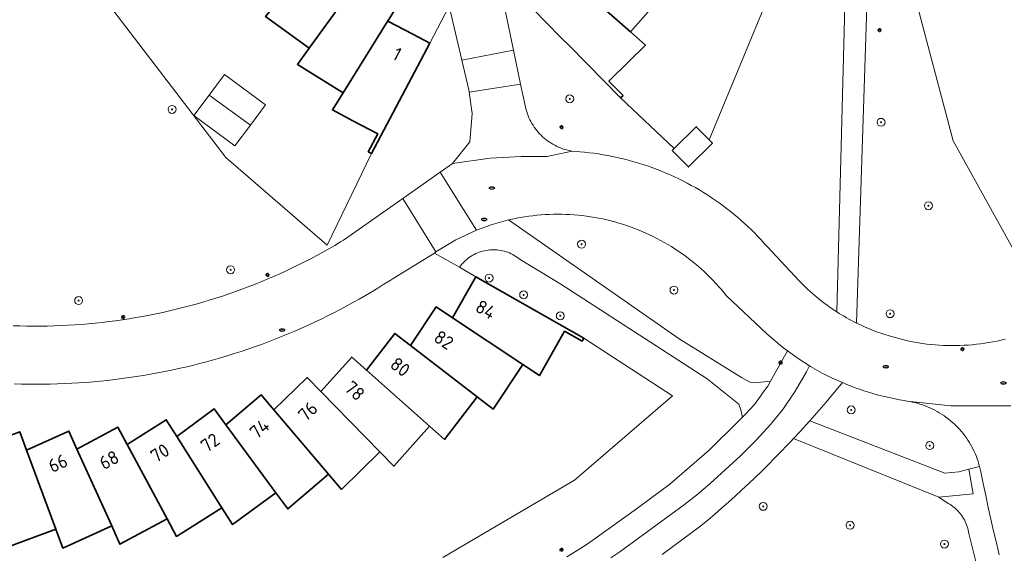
# Model space of a CAD drawing. Header units: metres. Extents: x 152610 to 160096, y 456114 to 462495.
# Tile 535 of 656: x 158278 to 158378, y 460654 to 460707. Entities that reach past the tile are written whole.
import ezdxf
from ezdxf.enums import TextEntityAlignment as Align

# ---------------------------------------------------------------- set-up
doc = ezdxf.new("R2010")
doc.units = ezdxf.units.M
doc.header["$LTSCALE"] = 0.5
doc.layers.get('0').update_dxf_attribs({"linetype": 'CONTINUOUS'})
for name, color, linetype, lineweight in [('B-PV-GR-BEPLANTING_CULTUUR_BOSPLANTSOEN-GV', 251, 'CONTINUOUS', 18), ('B-PV-GR-BOOM-S', 251, 'CONTINUOUS', 25), ('B-PV-IE-MEUBILAIR-S', 251, 'CONTINUOUS', 25), ('B-PV-OG-BEBOUWING-GV', 6, 'CONTINUOUS', 35), ('B-PV-OG-BEBOUWING-T18', 1, 'CONTINUOUS', 18), ('B-PV-OG-BEBOUWING_OVERBOUWING-GV', 251, 'CONTINUOUS', 18), ('B-PV-OG-BEBOUWING_SCHUUR-GV', 251, 'CONTINUOUS', 18), ('B-PV-OG-TERREIN_BEGROEID-GV', 251, 'CONTINUOUS', 18), ('B-PV-VH-GESLOTENVERHARDING_ASFALT-GV', 251, 'CONTINUOUS', 18), ('B-PV-VH-HALFVERHARDING_GRAVEL-GV', 251, 'CONTINUOUS', 18), ('B-PV-VH-OPENVERHARDING_BETONSTRAATSTEEN-GV', 251, 'CONTINUOUS', 18), ('B-PV-VH-OPENVERHARDING_STRAATBAKSTEEN-GV', 251, 'CONTINUOUS', 18)]:
    doc.layers.add(name, color=color, linetype=linetype, lineweight=lineweight)
doc.styles.add('NLCS-ISO', font='NLCS-ISO.ttf')
doc.styles.add('NLCS-ISO-M750-T18', font='NLCS-ISO.ttf', dxfattribs={"height": 1.35})

# ---------------------------------------------------------------- blocks, each defined once
blk = doc.blocks.new('SIE-MEUBILAIR_PAAL_LICHTMAST-SO')
for points in [[(-0.62, 0), (-1, 0)], [(-0.71, 0.71), (-0.44, 0.44)], [(0, 1), (0, 0.62)], [(0.44, 0.44), (0.71, 0.71)], [(1, 0), (0.62, 0)], [(-0.71, -0.71), (-0.44, -0.44)], [(0, -0.62), (0, -1)], [(0.44, -0.44), (0.71, -0.71)]]:
    blk.add_lwpolyline(points)
blk.add_circle((0, 0), 0.5)
blk = doc.blocks.new('SIE-MEUBILAIR_PUT_RIOOLPUT-SO')
blk.add_ellipse((0, 0), major_axis=(1.25, 0), ratio=0.54)
at = {"style": 'NLCS-ISO'}
blk.add_text('ri', height=0.75, dxfattribs=at).set_placement((-0.04, 0.07), align=Align.MIDDLE_CENTER)
blk = doc.blocks.new('SGR-BOOM_GBKN-SO')
at = {"linetype": 'ByBlock', "lineweight": 18}
h = blk.add_hatch(color=0, dxfattribs=at)
h.dxf.hatch_style = 1
edge = h.paths.add_edge_path()
edge.add_arc((0, 0), 0.25, 0, 360)
at = {"color": 0, "linetype": 'ByBlock', "lineweight": 18}
for radius in [2, 0.25]:
    blk.add_circle((0, 0), radius, dxfattribs=at)
at = {"color": 0, "linetype": 'ByBlock', "lineweight": 18, "style": 'NLCS-ISO'}
blk.add_attdef('SOORT', (2.5, 0), '', height=1.5, dxfattribs=at)

msp = doc.modelspace()

# ---------------------------------------------------------------- linework, layer by layer
at = {"layer": 'B-PV-GR-BEPLANTING_CULTUUR_BOSPLANTSOEN-GV', "flags": 128}
for points in [[(158360.647, 460677.888), (158362.535, 460749.999)], [(158365.022, 460749.999), (158362.635, 460676.763)], [(158355.158, 460713.148), (158347.757, 460695.256), (158348.091, 460694.917), (158345.673, 460692.531), (158344.032, 460694.194), (158344.223, 460694.382), (158338.8, 460699.499), (158333.664, 460704.705), (158332.745, 460705.637), (158329.98, 460708.44)], [(158381.536, 460678.702), (158372.391, 460695.173), (158367.819, 460712.464)], [(158326.366, 460712.104), (158327.992, 460704.314), (158328.71, 460700.878), (158329.16, 460698.72), (158329.206, 460698.509), (158329.26, 460698.301), (158329.321, 460698.094), (158329.39, 460697.89), (158329.467, 460697.688), (158329.551, 460697.489), (158329.642, 460697.294), (158329.741, 460697.102), (158329.847, 460696.914), (158329.959, 460696.73), (158330.078, 460696.551), (158330.204, 460696.376), (158330.336, 460696.205), (158330.475, 460696.04), (158330.619, 460695.88), (158330.77, 460695.725), (158330.926, 460695.576), (158331.087, 460695.433), (158331.254, 460695.296), (158331.425, 460695.166), (158331.602, 460695.042), (158331.782, 460694.924), (158331.967, 460694.813), (158332.156, 460694.709), (158332.349, 460694.613), (158332.545, 460694.523), (158332.744, 460694.441), (158332.947, 460694.366), (158333.152, 460694.299), (158333.359, 460694.239), (158333.568, 460694.187), (158333.779, 460694.143), (158333.91, 460694.12), (158334.39, 460694.069), (158334.693, 460694.046), (158335.165, 460694.004), (158335.636, 460693.954), (158336.106, 460693.896), (158336.575, 460693.83), (158337.043, 460693.756), (158337.509, 460693.674), (158337.974, 460693.584), (158338.438, 460693.487), (158338.9, 460693.381), (158339.359, 460693.268), (158339.817, 460693.147), (158340.273, 460693.019), (158340.727, 460692.882), (158341.178, 460692.738), (158341.627, 460692.587), (158342.073, 460692.428), (158342.516, 460692.261), (158342.957, 460692.087), (158343.394, 460691.906), (158343.828, 460691.717), (158344.26, 460691.521), (158344.687, 460691.317), (158345.111, 460691.107), (158345.532, 460690.889), (158345.949, 460690.664), (158346.362, 460690.432), (158346.771, 460690.194), (158347.176, 460689.948), (158347.577, 460689.696), (158347.973, 460689.436), (158348.365, 460689.171), (158348.753, 460688.898), (158349.135, 460688.619), (158349.513, 460688.334), (158349.887, 460688.042), (158350.255, 460687.744), (158350.618, 460687.44), (158350.976, 460687.13), (158351.328, 460686.814), (158351.675, 460686.492), (158352.017, 460686.164), (158352.353, 460685.83), (158352.684, 460685.491), (158353.008, 460685.146), (158353.327, 460684.796), (158353.64, 460684.44), (158356.86, 460681.01)], [(158365.94, 460675.47), (158367.67, 460674.99), (158368.081, 460674.904), (158368.493, 460674.826), (158368.907, 460674.756), (158369.322, 460674.694), (158369.739, 460674.64), (158370.156, 460674.593), (158370.574, 460674.555), (158370.992, 460674.525), (158371.412, 460674.502), (158371.831, 460674.488), (158372.251, 460674.481), (158372.671, 460674.483), (158373.09, 460674.492), (158373.51, 460674.51), (158373.929, 460674.536), (158374.347, 460674.569), (158374.765, 460674.611), (158375.182, 460674.66), (158375.598, 460674.717), (158376.012, 460674.783), (158376.426, 460674.856), (158376.837, 460674.937), (158377.248, 460675.026), (158377.656, 460675.123)]]:
    msp.add_lwpolyline(points, dxfattribs=at)
at = {"layer": 'B-PV-GR-BEPLANTING_CULTUUR_BOSPLANTSOEN-GV'}
for points in [[(158356.86, 460681.01, 0.059767), (158360.647, 460677.888)], [(158362.635, 460676.763, 0.043171), (158365.94, 460675.47)]]:
    msp.add_lwpolyline(points, format="xyb", dxfattribs=at)
at = {"layer": 'B-PV-OG-BEBOUWING-GV', "flags": 128}
for points in [[(158341.772, 460711.459), (158334.991, 460716.644), (158331.89, 460713.124), (158333.39, 460711.803), (158339.794, 460706.163), (158343.381, 460710.232), (158341.773, 460711.462)], [(158313.538, 460713.064), (158309.735, 460715.821), (158304.245, 460709.266), (158302.943, 460707.711), (158307.346, 460704.521), (158312.363, 460711.442)], [(158316.349, 460708.957), (158312.363, 460711.442), (158307.346, 460704.521), (158306.155, 460702.878), (158310.767, 460700.003), (158315.288, 460707.258), (158315.291, 460707.257)], [(158339.794, 460706.163), (158333.39, 460711.803), (158331.359, 460709.8), (158329.98, 460708.44), (158332.745, 460705.637), (158333.664, 460704.705), (158338.8, 460699.499), (158339.056, 460699.751), (158337.633, 460701.194), (158339.642, 460703.173), (158341.314, 460704.824)], [(158315.291, 460707.257), (158315.288, 460707.258), (158310.767, 460700.003), (158309.694, 460698.282), (158311.772, 460697.178), (158314.269, 460695.856), (158313.318, 460694.063), (158313.637, 460693.894), (158319.53, 460705.01), (158317.815, 460705.921)], [(158344.032, 460694.194), (158345.673, 460692.531), (158348.091, 460694.917), (158347.757, 460695.256), (158346.451, 460696.58), (158344.223, 460694.382)], [(158335.086, 460675.244), (158324.19, 460681.44), (158323.233, 460679.76), (158321.828, 460677.285), (158321.827, 460677.282), (158328.918, 460672.567), (158330.601, 460671.447), (158331.76, 460673.484), (158333.151, 460675.932), (158334.909, 460674.932)], [(158321.828, 460677.285), (158320.166, 460678.389), (158317.574, 460674.492), (158324.318, 460669.292), (158325.919, 460668.058), (158328.918, 460672.567), (158321.827, 460677.282)], [(158317.574, 460674.492), (158315.993, 460675.71), (158313.136, 460672.004), (158313.135, 460672.001), (158319.502, 460666.344), (158321.012, 460665.002), (158324.318, 460669.292)], [(158313.136, 460672.004), (158311.644, 460673.329), (158308.534, 460669.831), (158314.489, 460663.741), (158315.902, 460662.295), (158319.502, 460666.344), (158313.135, 460672.001)], [(158308.534, 460669.831), (158307.139, 460671.258), (158303.793, 460667.986), (158309.307, 460661.495), (158310.616, 460659.955), (158314.489, 460663.741)], [(158303.793, 460667.986), (158302.5, 460669.506), (158298.933, 460666.476), (158303.98, 460659.615), (158305.178, 460657.987), (158309.307, 460661.495)], [(158298.933, 460666.476), (158297.751, 460668.083), (158293.981, 460665.309), (158298.537, 460658.113), (158299.618, 460656.405), (158303.98, 460659.615)], [(158293.981, 460665.309), (158292.913, 460666.996), (158288.959, 460664.492), (158293.001, 460656.996), (158293.961, 460655.216), (158298.537, 460658.113)], [(158278.807, 460663.918), (158278.114, 460665.79), (158273.726, 460664.165), (158276.116, 460655.989), (158276.684, 460654.049), (158281.765, 460655.931)], [(158283.893, 460664.028), (158283.07, 460665.846), (158278.807, 460663.918), (158281.765, 460655.931), (158282.467, 460654.036), (158287.401, 460656.267), (158283.89, 460664.027)], [(158288.959, 460664.492), (158288.012, 460666.249), (158283.893, 460664.028), (158283.89, 460664.027), (158287.401, 460656.267), (158288.234, 460654.425), (158293.001, 460656.996)]]:
    msp.add_lwpolyline(points, close=True, dxfattribs=at)
at = {"layer": 'B-PV-OG-BEBOUWING_OVERBOUWING-GV', "flags": 128}
msp.add_lwpolyline([(158297.237, 460699.774), (158301.404, 460696.728), (158302.933, 460698.784), (158298.793, 460701.865)], close=True, dxfattribs=at)
at = {"layer": 'B-PV-OG-BEBOUWING_SCHUUR-GV', "flags": 128}
msp.add_lwpolyline([(158301.404, 460696.728), (158297.237, 460699.774), (158295.707, 460697.718), (158299.847, 460694.637)], close=True, dxfattribs=at)
at = {"layer": 'B-PV-OG-TERREIN_BEGROEID-GV', "flags": 128}
for points in [[(158277.429, 460676.49), (158278.121, 460676.467), (158278.814, 460676.452), (158279.506, 460676.446), (158280.199, 460676.447), (158280.892, 460676.456), (158281.584, 460676.474), (158282.277, 460676.499), (158282.969, 460676.532), (158283.66, 460676.574), (158284.351, 460676.623), (158285.042, 460676.68), (158285.731, 460676.745), (158286.42, 460676.819), (158287.108, 460676.9), (158287.795, 460676.989), (158288.481, 460677.086), (158289.166, 460677.191), (158289.85, 460677.304), (158290.532, 460677.424), (158291.213, 460677.553), (158291.892, 460677.69), (158292.569, 460677.834), (158293.245, 460677.986), (158293.919, 460678.146), (158294.592, 460678.313), (158295.262, 460678.489), (158295.93, 460678.672), (158296.596, 460678.863), (158297.26, 460679.061), (158297.921, 460679.267), (158298.58, 460679.481), (158299.236, 460679.703), (158299.89, 460679.932), (158300.541, 460680.168), (158301.19, 460680.412), (158301.835, 460680.664), (158302.478, 460680.923), (158303.117, 460681.189), (158303.754, 460681.463), (158304.387, 460681.744), (158305.017, 460682.032), (158305.644, 460682.327), (158306.267, 460682.63), (158306.886, 460682.94), (158307.502, 460683.257), (158308.115, 460683.581), (158308.723, 460683.913), (158309.328, 460684.251), (158309.928, 460684.596), (158310.525, 460684.948), (158310.832, 460685.133), (158316.794, 460689.334), (158320.57, 460691.996), (158321.81, 460692.87), (158323.563, 460695.053), (158323.82, 460697.92), (158323.505, 460700.07), (158323.468, 460700.321), (158322.773, 460703.312), (158321.504, 460708.768), (158319.53, 460705.01), (158313.637, 460693.894), (158309.157, 460684.626), (158298.92, 460693.486), (158287.629, 460708.251)], [(158333.378, 460653.158), (158334.408, 460653.793), (158335.43, 460654.442), (158336.477, 460655.16), (158337.559, 460655.959), (158340.666, 460658.166), (158343.768, 460660.498), (158347.751, 460663.939), (158350.714, 460666.851), (158351.124, 460667.255), (158350.971, 460668.01), (158350.756, 460668.554), (158347.568, 460671.133), (158332.77, 460680.681), (158328.672, 460683.168), (158328.529, 460683.283), (158328.381, 460683.392), (158328.229, 460683.494), (158328.072, 460683.59), (158327.912, 460683.679), (158327.747, 460683.76), (158327.58, 460683.834), (158327.409, 460683.901), (158327.235, 460683.961), (158327.059, 460684.012), (158326.881, 460684.056), (158326.701, 460684.093), (158326.52, 460684.121), (158326.337, 460684.142), (158326.154, 460684.154), (158325.971, 460684.159), (158325.788, 460684.155), (158325.604, 460684.144), (158325.422, 460684.124), (158325.24, 460684.097), (158325.06, 460684.062), (158324.882, 460684.019), (158324.706, 460683.968), (158324.532, 460683.909), (158324.361, 460683.843), (158324.192, 460683.77), (158324.028, 460683.689), (158323.866, 460683.602), (158323.709, 460683.507), (158323.556, 460683.405), (158323.408, 460683.297), (158323.264, 460683.183), (158323.126, 460683.062), (158322.993, 460682.936), (158322.866, 460682.804), (158322.744, 460682.666), (158322.629, 460682.524), (158322.527, 460682.386), (158324.19, 460681.44), (158335.086, 460675.244), (158344.067, 460669.411), (158334.151, 460660.886), (158320.858, 460653.071)], [(158377.412, 460641.778), (158373.984, 460655.503), (158373.955, 460655.683), (158373.918, 460655.861), (158373.873, 460656.038), (158373.82, 460656.212), (158373.76, 460656.384), (158373.693, 460656.553), (158373.618, 460656.719), (158373.536, 460656.881), (158373.446, 460657.04), (158373.35, 460657.195), (158373.247, 460657.345), (158373.138, 460657.49), (158373.022, 460657.631), (158372.901, 460657.766), (158372.773, 460657.896), (158372.64, 460658.021), (158372.501, 460658.139), (158372.358, 460658.251), (158372.21, 460658.357), (158372.057, 460658.456), (158371.9, 460658.548), (158370.963, 460659.167), (158356.284, 460665.096), (158355.996, 460664.788), (158355.65, 460664.424), (158355.011, 460663.762), (158354.367, 460663.106), (158353.718, 460662.455), (158353.062, 460661.81), (158352.401, 460661.171), (158351.734, 460660.537), (158351.063, 460659.909), (158350.385, 460659.288), (158349.702, 460658.672), (158349.014, 460658.062), (158348.321, 460657.458), (158347.622, 460656.86), (158346.918, 460656.268), (158343.015, 460653.398)]]:
    msp.add_lwpolyline(points, dxfattribs=at)
for points in [[(158355.658, 460673.966), (158355.17, 460674.318), (158353.578, 460675.67), (158349.522, 460679.5), (158349.259, 460679.825), (158348.99, 460680.144), (158348.715, 460680.458), (158348.435, 460680.767), (158348.148, 460681.071), (158347.855, 460681.369), (158347.557, 460681.661), (158347.253, 460681.948), (158346.944, 460682.228), (158346.63, 460682.503), (158346.31, 460682.771), (158345.985, 460683.034), (158345.655, 460683.29), (158345.321, 460683.54), (158344.981, 460683.783), (158344.637, 460684.02), (158344.289, 460684.25), (158343.936, 460684.474), (158343.579, 460684.69), (158343.218, 460684.9), (158342.853, 460685.103), (158342.484, 460685.299), (158342.112, 460685.488), (158341.736, 460685.669), (158341.356, 460685.843), (158340.973, 460686.01), (158340.588, 460686.17), (158340.199, 460686.322), (158339.807, 460686.467), (158339.413, 460686.604), (158339.016, 460686.734), (158338.616, 460686.856), (158338.215, 460686.97), (158337.811, 460687.076), (158337.405, 460687.175), (158336.998, 460687.266), (158336.589, 460687.35), (158336.178, 460687.425), (158335.766, 460687.492), (158335.352, 460687.552), (158334.938, 460687.604), (158334.523, 460687.647), (158334.107, 460687.683), (158333.69, 460687.711), (158333.273, 460687.731), (158332.856, 460687.742), (158332.438, 460687.746), (158332.021, 460687.742), (158331.603, 460687.73), (158331.186, 460687.71), (158330.769, 460687.681), (158330.353, 460687.645), (158329.938, 460687.601), (158329.524, 460687.549), (158329.111, 460687.489), (158328.699, 460687.421), (158328.288, 460687.345), (158327.879, 460687.262), (158327.479, 460687.172), (158344.719, 460675.182), (158351.02, 460671.248), (158351.558, 460670.942), (158351.951, 460670.762), (158352.336, 460670.729), (158353.949, 460670.875)], [(158357.937, 460666.895), (158371.555, 460661.597), (158372.986, 460661.749), (158373.977, 460661.994), (158375.079, 460662.266), (158375.008, 460662.524), (158374.929, 460662.781), (158374.842, 460663.034), (158374.748, 460663.285), (158374.646, 460663.533), (158374.537, 460663.778), (158374.421, 460664.02), (158374.298, 460664.258), (158374.167, 460664.492), (158374.03, 460664.722), (158373.886, 460664.948), (158373.735, 460665.17), (158373.577, 460665.387), (158373.413, 460665.599), (158373.243, 460665.807), (158373.067, 460666.009), (158372.885, 460666.205), (158372.697, 460666.397), (158372.504, 460666.582), (158372.305, 460666.762), (158372.1, 460666.935), (158371.891, 460667.103), (158371.677, 460667.264), (158371.458, 460667.419), (158371.234, 460667.567), (158371.007, 460667.708), (158370.775, 460667.843), (158370.539, 460667.97), (158370.299, 460668.091), (158370.056, 460668.204), (158369.81, 460668.31), (158369.561, 460668.408), (158369.309, 460668.499), (158369.054, 460668.583), (158368.797, 460668.659), (158368.537, 460668.727), (158368.276, 460668.787), (158368.013, 460668.84), (158367.749, 460668.885), (158367.733, 460668.887), (158367.444, 460668.933), (158366.987, 460669.012), (158366.531, 460669.098), (158366.077, 460669.193), (158365.625, 460669.295), (158365.174, 460669.406), (158364.726, 460669.524), (158364.28, 460669.649), (158363.835, 460669.783), (158363.394, 460669.924), (158362.955, 460670.072), (158362.518, 460670.229), (158362.084, 460670.392), (158361.653, 460670.563), (158361.225, 460670.742), (158359.587, 460668.778)]]:
    msp.add_lwpolyline(points, close=True, dxfattribs=at)
at = {"layer": 'B-PV-VH-GESLOTENVERHARDING_ASFALT-GV', "flags": 128}
for points in [[(158337.809, 460653.042), (158338.733, 460653.662), (158345.27, 460658.443), (158346.634, 460659.513), (158347.872, 460660.553), (158350.91, 460663.353), (158352.489, 460664.934), (158353.952, 460666.522), (158355.181, 460668.03), (158355.613, 460668.643), (158356.032, 460669.264), (158356.437, 460669.895), (158356.829, 460670.534), (158357.207, 460671.181), (158357.572, 460671.837), (158357.898, 460672.445), (158356.863, 460673.096), (158355.658, 460673.966), (158353.949, 460670.875), (158353.681, 460670.39), (158353.122, 460669.633), (158353.104, 460669.609), (158352.319, 460668.547), (158351.432, 460667.558), (158351.124, 460667.255), (158350.714, 460666.851), (158347.751, 460663.939), (158343.768, 460660.498), (158340.666, 460658.166), (158337.559, 460655.959), (158336.477, 460655.16), (158335.43, 460654.442), (158334.408, 460653.793), (158333.378, 460653.158)], [(158343.015, 460653.398), (158346.918, 460656.268), (158347.622, 460656.86), (158348.321, 460657.458), (158349.014, 460658.062), (158349.702, 460658.672), (158350.385, 460659.288), (158351.063, 460659.909), (158351.734, 460660.537), (158352.401, 460661.171), (158353.062, 460661.81), (158353.718, 460662.455), (158354.367, 460663.106), (158355.011, 460663.762), (158355.65, 460664.424), (158355.996, 460664.788), (158356.284, 460665.096), (158356.955, 460665.815), (158357.901, 460666.854), (158357.937, 460666.895), (158359.587, 460668.778), (158361.225, 460670.742), (158360.195, 460671.205), (158359.187, 460671.714), (158358.008, 460672.376), (158357.898, 460672.445), (158357.572, 460671.837), (158357.207, 460671.181), (158356.829, 460670.534), (158356.437, 460669.895), (158356.032, 460669.264), (158355.613, 460668.643), (158355.181, 460668.03), (158353.952, 460666.522), (158352.489, 460664.934), (158350.91, 460663.353), (158347.872, 460660.553), (158346.634, 460659.513), (158345.27, 460658.443), (158338.733, 460653.662), (158337.809, 460653.042)], [(158377.061, 460653.362), (158376.771, 460654.555), (158376.489, 460655.75), (158376.215, 460656.947), (158375.949, 460658.145), (158375.69, 460659.345), (158375.44, 460660.547), (158375.197, 460661.751), (158375.141, 460662.009), (158375.079, 460662.266), (158373.977, 460661.994), (158374.423, 460659.511), (158370.963, 460659.167), (158371.9, 460658.548), (158372.057, 460658.456), (158372.21, 460658.357), (158372.358, 460658.251), (158372.501, 460658.139), (158372.64, 460658.021), (158372.773, 460657.896), (158372.901, 460657.766), (158373.022, 460657.631), (158373.138, 460657.49), (158373.247, 460657.345), (158373.35, 460657.195), (158373.446, 460657.04), (158373.536, 460656.881), (158373.618, 460656.719), (158373.693, 460656.553), (158373.76, 460656.384), (158373.82, 460656.212), (158373.873, 460656.038), (158373.918, 460655.861), (158373.955, 460655.683), (158373.984, 460655.503), (158377.412, 460641.778)]]:
    msp.add_lwpolyline(points, dxfattribs=at)
msp.add_lwpolyline([(158356.284, 460665.096), (158370.963, 460659.167), (158374.423, 460659.511), (158373.977, 460661.994), (158372.986, 460661.749), (158371.555, 460661.597), (158357.937, 460666.895), (158357.901, 460666.854), (158356.955, 460665.815)], close=True, dxfattribs=at)
at = {"layer": 'B-PV-VH-HALFVERHARDING_GRAVEL-GV', "flags": 128}
for points in [[(158362.535, 460749.999), (158360.647, 460677.888)], [(158362.635, 460676.763), (158365.022, 460749.999)]]:
    msp.add_lwpolyline(points, dxfattribs=at)
at = {"layer": 'B-PV-VH-HALFVERHARDING_GRAVEL-GV'}
msp.add_lwpolyline([(158360.647, 460677.888, 0.027855), (158362.635, 460676.763)], format="xyb", dxfattribs=at)
at = {"layer": 'B-PV-VH-OPENVERHARDING_BETONSTRAATSTEEN-GV', "flags": 128}
msp.add_lwpolyline([(158321.504, 460708.768), (158322.773, 460703.312), (158327.992, 460704.314), (158326.366, 460712.104)], dxfattribs=at)
for points in [[(158328.71, 460700.878), (158327.992, 460704.314), (158322.773, 460703.312), (158323.468, 460700.321), (158323.505, 460700.07)], [(158329.16, 460698.72), (158328.71, 460700.878), (158323.505, 460700.07), (158323.82, 460697.92), (158323.563, 460695.053), (158321.81, 460692.87), (158325.62, 460693.402), (158328.778, 460693.582), (158331.344, 460693.582), (158333.91, 460694.12), (158333.779, 460694.143), (158333.568, 460694.187), (158333.359, 460694.239), (158333.152, 460694.299), (158332.947, 460694.366), (158332.744, 460694.441), (158332.545, 460694.523), (158332.349, 460694.613), (158332.156, 460694.709), (158331.967, 460694.813), (158331.782, 460694.924), (158331.602, 460695.042), (158331.425, 460695.166), (158331.254, 460695.296), (158331.087, 460695.433), (158330.926, 460695.576), (158330.77, 460695.725), (158330.619, 460695.88), (158330.475, 460696.04), (158330.336, 460696.205), (158330.204, 460696.376), (158330.078, 460696.551), (158329.959, 460696.73), (158329.847, 460696.914), (158329.741, 460697.102), (158329.642, 460697.294), (158329.551, 460697.489), (158329.467, 460697.688), (158329.39, 460697.89), (158329.321, 460698.094), (158329.26, 460698.301), (158329.206, 460698.509)], [(158322.38, 460689.123), (158320.57, 460691.996), (158316.794, 460689.334), (158320.153, 460683.937), (158322.147, 460685.149), (158324.258, 460686.143)], [(158320.153, 460683.937), (158319.993, 460683.827), (158322.527, 460682.386), (158322.629, 460682.524), (158322.744, 460682.666), (158322.866, 460682.804), (158322.993, 460682.936), (158323.126, 460683.062), (158323.264, 460683.183), (158323.408, 460683.297), (158323.556, 460683.405), (158323.709, 460683.507), (158323.866, 460683.602), (158324.028, 460683.689), (158324.192, 460683.77), (158324.361, 460683.843), (158324.532, 460683.909), (158324.706, 460683.968), (158324.882, 460684.019), (158325.06, 460684.062), (158325.24, 460684.097), (158325.422, 460684.124), (158325.604, 460684.144), (158325.788, 460684.155), (158325.971, 460684.159), (158326.154, 460684.154), (158326.337, 460684.142), (158326.52, 460684.121), (158326.701, 460684.093), (158326.881, 460684.056), (158327.059, 460684.012), (158327.235, 460683.961), (158327.409, 460683.901), (158327.58, 460683.834), (158327.747, 460683.76), (158327.912, 460683.679), (158328.072, 460683.59), (158328.229, 460683.494), (158328.381, 460683.392), (158328.529, 460683.283), (158328.672, 460683.168), (158332.77, 460680.681), (158347.568, 460671.133), (158350.756, 460668.554), (158350.971, 460668.01), (158351.124, 460667.255), (158351.432, 460667.558), (158352.319, 460668.547), (158353.104, 460669.609), (158353.122, 460669.633), (158353.681, 460670.39), (158353.949, 460670.875), (158352.336, 460670.729), (158351.951, 460670.762), (158351.558, 460670.942), (158351.02, 460671.248), (158344.719, 460675.182), (158327.479, 460687.172), (158325.849, 460686.72), (158324.258, 460686.143), (158322.147, 460685.149)]]:
    msp.add_lwpolyline(points, close=True, dxfattribs=at)
at = {"layer": 'B-PV-VH-OPENVERHARDING_STRAATBAKSTEEN-GV', "flags": 128}
for points in [[(158356.86, 460681.01), (158353.64, 460684.44), (158353.327, 460684.796), (158353.008, 460685.146), (158352.684, 460685.491), (158352.353, 460685.83), (158352.017, 460686.164), (158351.675, 460686.492), (158351.328, 460686.814), (158350.976, 460687.13), (158350.618, 460687.44), (158350.255, 460687.744), (158349.887, 460688.042), (158349.513, 460688.334), (158349.135, 460688.619), (158348.753, 460688.898), (158348.365, 460689.171), (158347.973, 460689.436), (158347.577, 460689.696), (158347.176, 460689.948), (158346.771, 460690.194), (158346.362, 460690.432), (158345.949, 460690.664), (158345.532, 460690.889), (158345.111, 460691.107), (158344.687, 460691.317), (158344.26, 460691.521), (158343.828, 460691.717), (158343.394, 460691.906), (158342.957, 460692.087), (158342.516, 460692.261), (158342.073, 460692.428), (158341.627, 460692.587), (158341.178, 460692.738), (158340.727, 460692.882), (158340.273, 460693.019), (158339.817, 460693.147), (158339.359, 460693.268), (158338.9, 460693.381), (158338.438, 460693.487), (158337.974, 460693.584), (158337.509, 460693.674), (158337.043, 460693.756), (158336.575, 460693.83), (158336.106, 460693.896), (158335.636, 460693.954), (158335.165, 460694.004), (158334.693, 460694.046), (158334.39, 460694.069), (158333.91, 460694.12), (158331.344, 460693.582), (158328.778, 460693.582), (158325.62, 460693.402), (158321.81, 460692.87), (158320.57, 460691.996), (158322.38, 460689.123), (158324.258, 460686.143), (158325.849, 460686.72), (158327.479, 460687.172), (158327.879, 460687.262), (158328.288, 460687.345), (158328.699, 460687.421), (158329.111, 460687.489), (158329.524, 460687.549), (158329.938, 460687.601), (158330.353, 460687.645), (158330.769, 460687.681), (158331.186, 460687.71), (158331.603, 460687.73), (158332.021, 460687.742), (158332.438, 460687.746), (158332.856, 460687.742), (158333.273, 460687.731), (158333.69, 460687.711), (158334.107, 460687.683), (158334.523, 460687.647), (158334.938, 460687.604), (158335.352, 460687.552), (158335.766, 460687.492), (158336.178, 460687.425), (158336.589, 460687.35), (158336.998, 460687.266), (158337.405, 460687.175), (158337.811, 460687.076), (158338.215, 460686.97), (158338.616, 460686.856), (158339.016, 460686.734), (158339.413, 460686.604), (158339.807, 460686.467), (158340.199, 460686.322), (158340.588, 460686.17), (158340.973, 460686.01), (158341.356, 460685.843), (158341.736, 460685.669), (158342.112, 460685.488), (158342.484, 460685.299), (158342.853, 460685.103), (158343.218, 460684.9), (158343.579, 460684.69), (158343.936, 460684.474), (158344.289, 460684.25), (158344.637, 460684.02), (158344.981, 460683.783), (158345.321, 460683.54), (158345.655, 460683.29), (158345.985, 460683.034), (158346.31, 460682.771), (158346.63, 460682.503), (158346.944, 460682.228), (158347.253, 460681.948), (158347.557, 460681.661), (158347.855, 460681.369), (158348.148, 460681.071), (158348.435, 460680.767), (158348.715, 460680.458), (158348.99, 460680.144), (158349.259, 460679.825), (158349.522, 460679.5), (158353.578, 460675.67), (158355.17, 460674.318), (158355.658, 460673.966), (158356.863, 460673.096), (158357.898, 460672.445), (158358.008, 460672.376), (158359.187, 460671.714), (158360.195, 460671.205), (158361.225, 460670.742), (158361.653, 460670.563), (158362.084, 460670.392), (158362.518, 460670.229), (158362.955, 460670.072), (158363.394, 460669.924), (158363.835, 460669.783), (158364.28, 460669.649), (158364.726, 460669.524), (158365.174, 460669.406), (158365.625, 460669.295), (158366.077, 460669.193), (158366.531, 460669.098), (158366.987, 460669.012), (158367.444, 460668.933), (158367.733, 460668.887), (158367.749, 460668.885)], [(158277.555, 460670.619), (158278.281, 460670.598), (158279.008, 460670.585), (158279.735, 460670.58), (158280.462, 460670.583), (158281.189, 460670.595), (158281.916, 460670.614), (158282.642, 460670.641), (158283.368, 460670.676), (158284.094, 460670.719), (158284.819, 460670.77), (158285.544, 460670.83), (158286.267, 460670.897), (158286.991, 460670.972), (158287.713, 460671.055), (158288.434, 460671.146), (158289.154, 460671.245), (158289.873, 460671.351), (158290.591, 460671.466), (158291.308, 460671.589), (158292.023, 460671.719), (158292.737, 460671.858), (158293.449, 460672.004), (158294.159, 460672.158), (158294.868, 460672.32), (158295.575, 460672.489), (158296.28, 460672.667), (158296.983, 460672.852), (158297.684, 460673.045), (158298.382, 460673.245), (158299.079, 460673.453), (158299.773, 460673.669), (158300.465, 460673.893), (158301.154, 460674.124), (158301.841, 460674.363), (158302.525, 460674.609), (158303.206, 460674.863), (158303.884, 460675.124), (158304.56, 460675.392), (158305.232, 460675.668), (158305.902, 460675.952), (158306.568, 460676.243), (158307.231, 460676.541), (158307.891, 460676.846), (158308.547, 460677.159), (158309.2, 460677.479), (158309.849, 460677.806), (158310.495, 460678.14), (158311.137, 460678.481), (158311.775, 460678.83), (158312.409, 460679.185), (158313.039, 460679.547), (158313.666, 460679.916), (158314.288, 460680.292), (158314.906, 460680.675), (158315.519, 460681.065), (158315.837, 460681.27), (158319.993, 460683.827), (158320.153, 460683.937), (158316.794, 460689.334), (158310.832, 460685.133), (158310.525, 460684.948), (158309.928, 460684.596), (158309.328, 460684.251), (158308.723, 460683.913), (158308.115, 460683.581), (158307.502, 460683.257), (158306.886, 460682.94), (158306.267, 460682.63), (158305.644, 460682.327), (158305.017, 460682.032), (158304.387, 460681.744), (158303.754, 460681.463), (158303.117, 460681.189), (158302.478, 460680.923), (158301.835, 460680.664), (158301.19, 460680.412), (158300.541, 460680.168), (158299.89, 460679.932), (158299.236, 460679.703), (158298.58, 460679.481), (158297.921, 460679.267), (158297.26, 460679.061), (158296.596, 460678.863), (158295.93, 460678.672), (158295.262, 460678.489), (158294.592, 460678.313), (158293.919, 460678.146), (158293.245, 460677.986), (158292.569, 460677.834), (158291.892, 460677.69), (158291.213, 460677.553), (158290.532, 460677.424), (158289.85, 460677.304), (158289.166, 460677.191), (158288.481, 460677.086), (158287.795, 460676.989), (158287.108, 460676.9), (158286.42, 460676.819), (158285.731, 460676.745), (158285.042, 460676.68), (158284.351, 460676.623), (158283.66, 460676.574), (158282.969, 460676.532), (158282.277, 460676.499), (158281.584, 460676.474), (158280.892, 460676.456), (158280.199, 460676.447), (158279.506, 460676.446), (158278.814, 460676.452), (158278.121, 460676.467), (158277.429, 460676.49)], [(158377.656, 460675.123), (158377.248, 460675.026), (158376.837, 460674.937), (158376.426, 460674.856), (158376.012, 460674.783), (158375.598, 460674.717), (158375.182, 460674.66), (158374.765, 460674.611), (158374.347, 460674.569), (158373.929, 460674.536), (158373.51, 460674.51), (158373.09, 460674.492), (158372.671, 460674.483), (158372.251, 460674.481), (158371.831, 460674.488), (158371.412, 460674.502), (158370.992, 460674.525), (158370.574, 460674.555), (158370.156, 460674.593), (158369.739, 460674.64), (158369.322, 460674.694), (158368.907, 460674.756), (158368.493, 460674.826), (158368.081, 460674.904), (158367.67, 460674.99), (158365.94, 460675.47)], [(158378.234, 460668.385), (158375.47, 460668.385), (158372.154, 460668.385), (158367.749, 460668.885), (158368.013, 460668.84), (158368.276, 460668.787), (158368.537, 460668.727), (158368.797, 460668.659), (158369.054, 460668.583), (158369.309, 460668.499), (158369.561, 460668.408), (158369.81, 460668.31), (158370.056, 460668.204), (158370.299, 460668.091), (158370.539, 460667.97), (158370.775, 460667.843), (158371.007, 460667.708), (158371.234, 460667.567), (158371.458, 460667.419), (158371.677, 460667.264), (158371.891, 460667.103), (158372.1, 460666.935), (158372.305, 460666.762), (158372.504, 460666.582), (158372.697, 460666.397), (158372.885, 460666.205), (158373.067, 460666.009), (158373.243, 460665.807), (158373.413, 460665.599), (158373.577, 460665.387), (158373.735, 460665.17), (158373.886, 460664.948), (158374.03, 460664.722), (158374.167, 460664.492), (158374.298, 460664.258), (158374.421, 460664.02), (158374.537, 460663.778), (158374.646, 460663.533), (158374.748, 460663.285), (158374.842, 460663.034), (158374.929, 460662.781), (158375.008, 460662.524), (158375.079, 460662.266), (158375.141, 460662.009), (158375.197, 460661.751), (158375.44, 460660.547), (158375.69, 460659.345), (158375.949, 460658.145), (158376.215, 460656.947), (158376.489, 460655.75), (158376.771, 460654.555), (158377.061, 460653.362)], [(158367.749, 460668.885), (158372.154, 460668.385), (158375.47, 460668.385), (158378.234, 460668.385)]]:
    msp.add_lwpolyline(points, dxfattribs=at)
at = {"layer": 'B-PV-VH-OPENVERHARDING_STRAATBAKSTEEN-GV'}
for points in [[(158360.647, 460677.888, -0.059767), (158356.86, 460681.01)], [(158362.635, 460676.763, -0.027855), (158360.647, 460677.888)], [(158365.94, 460675.47, -0.043171), (158362.635, 460676.763)]]:
    msp.add_lwpolyline(points, format="xyb", dxfattribs=at)

# ---------------------------------------------------------------- block references
at = {"layer": 'B-PV-GR-BOOM-S', "xscale": 0.2, "yscale": 0.2, "zscale": 0.2}
for p in [(158333.671, 460699.398), (158293.495, 460698.327), (158365.119, 460697.028), (158369.909, 460688.601), (158334.863, 460684.72), (158299.404, 460682.138), (158325.521, 460681.3), (158344.201, 460680.088), (158284.058, 460679.029), (158284.058, 460679.029), (158329.014, 460679.607), (158332.718, 460677.49), (158366.035, 460677.703), (158362.102, 460667.987), (158370.04, 460664.389), (158353.212, 460658.25), (158361.996, 460656.345), (158371.521, 460654.44)]:
    msp.add_blockref('SGR-BOOM_GBKN-SO', p, dxfattribs=at)
at = {"layer": 'B-PV-IE-MEUBILAIR-S', "xscale": 0.2, "yscale": 0.2, "zscale": 0.2}
for name, p in [('SIE-MEUBILAIR_PAAL_LICHTMAST-SO', (158364.963, 460706.336)), ('SIE-MEUBILAIR_PAAL_LICHTMAST-SO', (158332.833, 460696.536)), ('SIE-MEUBILAIR_PUT_RIOOLPUT-SO', (158325.804, 460690.394)), ('SIE-MEUBILAIR_PUT_RIOOLPUT-SO', (158325.02, 460687.22)), ('SIE-MEUBILAIR_PAAL_LICHTMAST-SO', (158303.129, 460681.624)), ('SIE-MEUBILAIR_PAAL_LICHTMAST-SO', (158288.553, 460677.366)), ('SIE-MEUBILAIR_PUT_RIOOLPUT-SO', (158304.62, 460676.05)), ('SIE-MEUBILAIR_PAAL_LICHTMAST-SO', (158373.333, 460674.126)), ('SIE-MEUBILAIR_PAAL_LICHTMAST-SO', (158354.973, 460672.776)), ('SIE-MEUBILAIR_PUT_RIOOLPUT-SO', (158365.602, 460672.345)), ('SIE-MEUBILAIR_PUT_RIOOLPUT-SO', (158377.48, 460670.708)), ('SIE-MEUBILAIR_PAAL_LICHTMAST-SO', (158332.833, 460653.876))]:
    msp.add_blockref(name, p, dxfattribs=at)

# ---------------------------------------------------------------- texts
at = {"layer": 'B-PV-OG-BEBOUWING-T18', "style": 'NLCS-ISO-M750-T18'}
for s, rotation, p in [('1', 332.1, (158316.239, 460703.925)), ('84', 330.4, (158325.182, 460678.127)), ('82', 326.4, (158320.952, 460675.056)), ('80', 322.4, (158316.544, 460672.331)), ('78', 318.3, (158311.957, 460669.919)), ('76', 44.3, (158307.214, 460667.835)), ('74', 40.3, (158302.335, 460666.086)), ('72', 36.3, (158297.348, 460664.682)), ('70', 32.4, (158292.274, 460663.632)), ('66', 24.4, (158281.969, 460662.604)), ('68', 28.3, (158287.137, 460662.937))]:
    msp.add_text(s, height=1.35, rotation=rotation, dxfattribs=at).set_placement(p, align=Align.MIDDLE)

doc.saveas('drawing.dxf')
